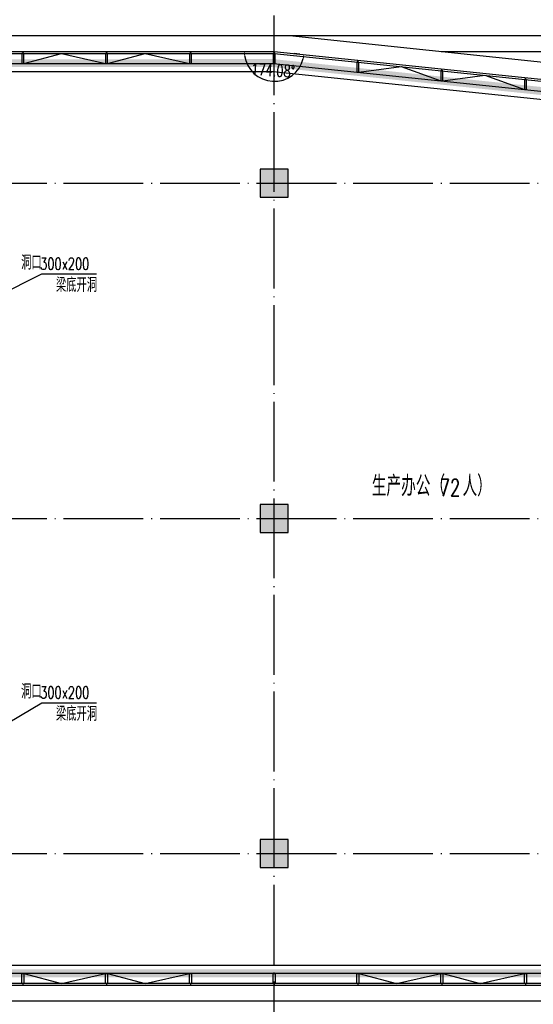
# Model space of a CAD drawing. Extents: x 797781 to 1255204, y 21234 to 1024248.
# Tile 575 of 656: x 957328 to 970205, y 566387 to 591056. Entities that reach past the tile are written whole.
import ezdxf

# ---------------------------------------------------------------- set-up
doc = ezdxf.new("R2010")
doc.units = 0
doc.header["$LTSCALE"] = 1000
doc.header["$MEASUREMENT"] = 0
doc.linetypes.add('230303生产综合楼-平面图_t8$0$DOTE', pattern=[2.42, 2, -0.2, 0.02, -0.2])
for name, color, linetype in [('230303生产综合楼-平面图_t8$0$3T_WOOD', 21, 'Continuous'), ('230303生产综合楼-平面图_t8$0$COLUMN', 40, 'Continuous'), ('230303生产综合楼-平面图_t8$0$CURTWALL', 4, 'Continuous'), ('230303生产综合楼-平面图_t8$0$DOTE', 1, '230303生产综合楼-平面图_t8$0$DOTE'), ('230303生产综合楼-平面图_t8$0$PUB_HATCH', 8, 'Continuous'), ('230303生产综合楼-平面图_t8$0$PUB_TEXT', 7, 'Continuous'), ('230303生产综合楼-平面图_t8$0$看线', 115, 'Continuous'), ('DIM_LEAD', 3, 'Continuous'), ('PUB_DIM', 3, 'Continuous'), ('PUB_HATCH', 8, 'Continuous'), ('PUB_TEXT', 7, 'Continuous')]:
    doc.layers.add(name, color=color, linetype=linetype)
doc.styles.add('230303生产综合楼-平面图_t8$0$_TCH_DIM', font='SIMPLEX', dxfattribs={"bigfont": 'GBCBIG'})
doc.styles.add('_TCH_DIM', font='SIMPLEX', dxfattribs={"bigfont": 'GBCBIG'})
doc.styles.add('_TCH_DIM_T3', font='SIMPLEX', dxfattribs={"width": 0.705882, "bigfont": 'GBCBIG'})
doc.dimstyles.new('_TCH_ARROW&&100', dxfattribs={"dimtxt": 297.5, "dimasz": 100, "dimexe": 250, "dimexo": 300, "dimgap": 126.25, "dimtad": 1, "dimdec": 0, "dimzin": 0, "dimdsep": 46, "dimtxsty": '_TCH_DIM_T3', "dimcen": 0.09, "dimclrt": 7, "dimazin": 2, "dimtfac": 1, "dimtdec": 0, "dimtix": 1, "dimtmove": 2, "dimatfit": 3, "dimfxl": 1, "dimtolj": 1, "dimtzin": 0, "dimarcsym": 0})

# ---------------------------------------------------------------- blocks, each defined once
blk = doc.blocks.new('AQ6-8')
at = {"color": 2, "linetype": '230303生产综合楼-平面图_t8$0$DOTE', "ltscale": 2, "const_width": 200}
for points in [[(1032471, 584888), (1091256, 584893), (1110140, 582930)], [(1030371, 562088), (1110171, 562087)]]:
    blk.add_lwpolyline(points, dxfattribs=at)
blk = doc.blocks.new('6-8FQD')
at = {"layer": 'DIM_LEAD'}
for p, q in [((851187.1, 581177.3), (853408.9, 582292.3)), ((853408.9, 582292.3), (854784.3, 582292.3)), ((851187.1, 570215.7), (853408.9, 571547.4)), ((853408.9, 571547.4), (854784.3, 571547.4))]:
    blk.add_line(p, q, dxfattribs=at)
at = {"layer": 'PUB_TEXT', "style": '_TCH_DIM'}
for s, p in [('洞口', (852892.7, 582397.3)), ('梁底开洞', (853767, 581837.3)), ('洞口', (852892.7, 571652.4)), ('梁底开洞', (853767, 571092.4))]:
    blk.add_text(s, height=357.45, dxfattribs=at).set_placement(p)
at = {"layer": 'PUB_TEXT', "style": '_TCH_DIM', "width": 0.705882}
for p in [(853369.3, 582397.3), (853369.3, 571652.4)]:
    blk.add_text('300x200', height=297.5, dxfattribs=at).set_placement(p)
blk = doc.blocks.new('230303生产综合楼-平面图_t8$0$6WLGJ')
at = {"layer": '230303生产综合楼-平面图_t8$0$3T_WOOD'}
for points in [[(1074416, 389787), (1074466, 389787), (1074466, 390037), (1074416, 390037)], [(1076516, 389787), (1076566, 389787), (1076566, 390037), (1076516, 390037)], [(1078616, 389787), (1078666, 389787), (1078666, 390037), (1078616, 390037)], [(1080716, 389787), (1080766, 389787), (1080766, 390037), (1080716, 390037)], [(1082816, 389570), (1082866, 389565), (1082866, 389816), (1082816, 389821)], [(1084916, 389352), (1084966, 389347), (1084966, 389599), (1084916, 389604)], [(1087016, 389135), (1087066, 389129), (1087066, 389381), (1087016, 389386)], [(1074466, 366737), (1074416, 366737), (1074416, 366987), (1074466, 366987)], [(1076566, 366737), (1076516, 366737), (1076516, 366987), (1076566, 366987)], [(1078666, 366737), (1078616, 366737), (1078616, 366987), (1078666, 366987)], [(1080766, 366737), (1080716, 366737), (1080716, 366987), (1080766, 366987)], [(1082866, 366737), (1082816, 366737), (1082816, 366987), (1082866, 366987)], [(1084966, 366737), (1084916, 366737), (1084916, 366987), (1084966, 366987)], [(1087066, 366737), (1087016, 366737), (1087016, 366987), (1087066, 366987)]]:
    blk.add_lwpolyline(points, close=True, dxfattribs=at)
for points in [[(1074441, 390087), (1074441, 390037)], [(1076541, 390087), (1076541, 390037)], [(1078641, 390087), (1078641, 390037)], [(1080741, 390087), (1080741, 390037)], [(1080741, 390087), (1080741, 390037)], [(1082841, 389819), (1082841, 389869)], [(1084941, 389601), (1084941, 389651)], [(1087041, 389383), (1087041, 389434)], [(1074441, 366737), (1074441, 366687)], [(1076541, 366737), (1076541, 366687)], [(1078641, 366737), (1078641, 366687)], [(1080741, 366737), (1080741, 366687)], [(1080741, 366737), (1080741, 366687)], [(1082841, 366737), (1082841, 366687)], [(1084941, 366737), (1084941, 366687)], [(1087041, 366737), (1087041, 366687)]]:
    blk.add_lwpolyline(points, dxfattribs=at)
blk = doc.blocks.new('*D2657')
at = {"layer": 'Defpoints', "color": 0, "transparency": 16777216}
for p in [(962758, 590262), (963708, 590262), (964653, 590164), (963311, 589626)]:
    blk.add_point(p, dxfattribs=at)
at = {"layer": 'PUB_DIM', "color": 0, "lineweight": -2, "transparency": 16777216}
for p, q in [((963058, 590262), (963208, 590262)), ((964355, 590195), (964206, 590211))]:
    blk.add_line(p, q, dxfattribs=at)
blk.add_arc((963708, 590262), 750, 187.6434, 346.4379, dxfattribs=at)
at = {"layer": 'PUB_DIM', "color": 0, "transparency": 16777216}
for points in [[(962948, 590161), (962981, 590163), (962958, 590262)], [(964421, 590089), (964454, 590083), (964454, 590185)]]:
    blk.add_solid(points, dxfattribs=at)
at = {"layer": 'PUB_DIM', "color": 7, "transparency": 16777216, "insert": (963683, 589788), "char_height": 297.5, "attachment_point": 5, "rotation": 357.0406, "style": '_TCH_DIM_T3'}
blk.add_mtext('\\A1;174.08°', dxfattribs=at)
blk = doc.blocks.new('_FZH')
blk.add_lwpolyline([(-0.5, -0.5), (0.5, -0.5), (0.5, 0.5), (-0.5, 0.5)], close=True)
at = {"layer": 'PUB_HATCH'}
blk.add_solid([(-0.5, -0.5), (0.5, -0.5), (-0.5, 0.5), (0.5, 0.5)], dxfattribs=at)

msp = doc.modelspace()

# ---------------------------------------------------------------- linework, layer by layer
at = {"layer": '230303生产综合楼-平面图_t8$0$CURTWALL'}
for points in [[(895858, 590262.2), (963708, 590262.2), (989558, 587582.3), (989558, 566862.2), (895858, 566862.2)], [(895908, 590212.2), (963705.4, 590212.2), (989508, 587537.2), (989508, 566912.2), (895908, 566912.2)], [(896158, 589962.2), (963692.5, 589962.2), (989258, 587311.8), (989258, 567162.2), (896158, 567162.2)]]:
    msp.add_lwpolyline(points, close=True, dxfattribs=at)
for points in [[(957433, 589962.2), (958374.8, 590212.2), (959483, 589962.2)], [(959533, 589962.2), (960474.8, 590212.2), (961583, 589962.2)], [(965833, 589740.3), (966892.6, 589880.2), (967883, 589524.7)], [(967933, 589522.5), (968992.6, 589662.5), (969983, 589307)], [(957433, 567162.2), (958374.8, 566912.2), (959483, 567162.2)], [(959533, 567162.2), (960474.8, 566912.2), (961583, 567162.2)], [(965833, 567162.2), (966774.8, 566912.2), (967883, 567162.2)], [(967933, 567162.2), (968874.8, 566912.2), (969983, 567162.2)]]:
    msp.add_lwpolyline(points, dxfattribs=at)
at = {"layer": '230303生产综合楼-平面图_t8$0$DOTE'}
for p, q in [((963708, 564962.2), (963708, 592962.2)), ((895508, 586962.2), (989908, 586962.2)), ((895508, 578562.2), (989908, 578562.2)), ((895508, 570162.2), (989908, 570162.2))]:
    msp.add_line(p, q, dxfattribs=at)
at = {"layer": '230303生产综合楼-平面图_t8$0$PUB_HATCH', "color": 8}
for points in [[(896358, 576462.2), (896358, 589762.2), (963682.2, 589762.2), (989058, 587131.4), (989058, 567362.2), (896358, 567362.2), (896358, 573462.2)], [(989058, 569912.2), (989058, 567362.2), (896358, 567362.2), (896358, 569812.2)]]:
    msp.add_lwpolyline(points, dxfattribs=at)
at = {"layer": '230303生产综合楼-平面图_t8$0$看线'}
msp.add_line((967898.5, 590262.2), (989558, 590262.2), dxfattribs=at)
msp.add_lwpolyline([(895458, 569181.9), (895458, 593389.6), (921394.7, 590662.2), (989958, 590662.2), (989958, 566462.2), (921321.3, 566462.2)], dxfattribs=at)
msp.add_lwpolyline([(895458, 590662.2), (964094.7, 590662.2), (989958, 587942.4), (989958, 566462.2), (895458, 566462.2)], close=True, dxfattribs=at)

# ---------------------------------------------------------------- block references
for name, p in [('AQ6-8', (-127563.3, 5074.6)), ('230303生产综合楼-平面图_t8$0$6WLGJ', (-117033.3, 200175.3)), ('6-8FQD', (104470.9, 2396.1))]:
    msp.add_blockref(name, p)
at = {"layer": '230303生产综合楼-平面图_t8$0$COLUMN', "xscale": 700, "yscale": 700, "zscale": 700}
for p in [(963708, 586962.2), (963708, 578562.2), (963708, 570162.2)]:
    msp.add_blockref('_FZH', p, dxfattribs=at)

# ---------------------------------------------------------------- texts
at = {"layer": '230303生产综合楼-平面图_t8$0$PUB_TEXT', "style": '230303生产综合楼-平面图_t8$0$_TCH_DIM'}
for s, p in [('生产办公（', (966155.6, 579119.4)), ('人）', (968429.2, 579119.4))]:
    msp.add_text(s, height=510.64, dxfattribs=at).set_placement(p)
at = {"layer": '230303生产综合楼-平面图_t8$0$PUB_TEXT', "style": '230303生产综合楼-平面图_t8$0$_TCH_DIM', "width": 0.705882}
msp.add_text('72', height=425, dxfattribs=at).set_placement((967857.8, 579119.4))

# ---------------------------------------------------------------- dimensions: what is measured, and where the dimension line sits
at = {"layer": 'PUB_DIM'}
dim = msp.add_angular_dim_3p(base=(963310.8, 589625.8), center=(963708, 590262.2), p1=(962757.8, 590262.2), p2=(964653.1, 590164.2), dimstyle='_TCH_ARROW&&100', dxfattribs=at)
dim.commit()
dim.dimension.update_dxf_attribs({"geometry": '*D2657', "text_midpoint": (963683.5, 589787.6)})

doc.saveas('drawing.dxf')
